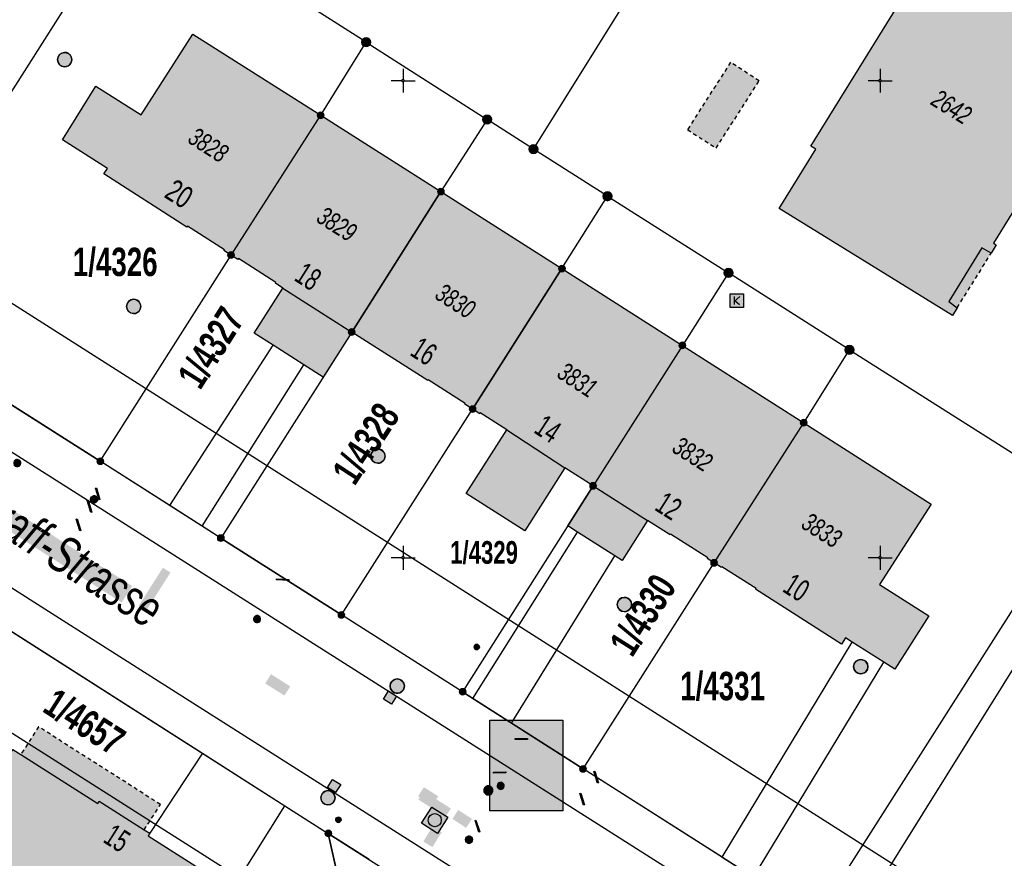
# Model space of a CAD drawing. Header units: metres. Extents: x 2695560 to 2696939, y 1260491 to 1262050.
# Tile 859 of 1005: x 2696231 to 2696282, y 1261659 to 1261703. Entities that reach past the tile are written whole.
import ezdxf

# ---------------------------------------------------------------- set-up
doc = ezdxf.new("R2010")
doc.units = ezdxf.units.M
doc.linetypes.add('AUSGEZOGEN', pattern=[0])
doc.linetypes.add('VERDECKT2_S2', pattern=[0.36, 0.2, -0.16])
for name, color, linetype in [('XR$1$AV_Flächen (EO)', 7, 'AUSGEZOGEN'), ('XR$1$AV_Gebäudeflächen (BB)', 7, 'AUSGEZOGEN'), ('XR$1$AV_Gebäudeflächen (EO)', 7, 'AUSGEZOGEN'), ('XR$1$AV_Grenzpunkte', 7, 'AUSGEZOGEN'), ('XR$1$AV_Grundstück-Nr.', 7, 'AUSGEZOGEN'), ('XR$1$AV_Haus-Nr.', 7, 'AUSGEZOGEN'), ('XR$1$AV_Koordinatennetzpunkte', 7, 'AUSGEZOGEN'), ('XR$1$AV_Linien (BB)', 7, 'AUSGEZOGEN'), ('XR$1$AV_Linien (EO)', 7, 'AUSGEZOGEN'), ('XR$1$AV_Strassennamen', 7, 'AUSGEZOGEN'), ('XR$1$AV_Versicherung-Nr.', 7, 'AUSGEZOGEN'), ('XR$1$AW_LK_Einlaufschacht alt', 24, 'AUSGEZOGEN'), ('XR$1$AW_LK_Schachtdeckel', 24, 'AUSGEZOGEN'), ('XR$1$EW_LK_Knoten', 1, 'AUSGEZOGEN'), ('XR$1$GA_LK_Absperrarmatur', 32, 'AUSGEZOGEN'), ('XR$1$GA_LK_Rohrleitungsteil', 32, 'AUSGEZOGEN'), ('XR$1$Liegenschaftsgrenzen', 7, 'AUSGEZOGEN'), ('XR$1$PFAV', 255, 'AUSGEZOGEN'), ('XR$1$PFAW', 255, 'AUSGEZOGEN'), ('XR$1$PFGA', 255, 'AUSGEZOGEN'), ('XR$1$PFWA', 255, 'AUSGEZOGEN'), ('XR$1$PFWFM', 255, 'AUSGEZOGEN'), ('XR$1$RAEW', 8, 'AUSGEZOGEN'), ('XR$1$RP_Abstandslinie', 7, 'AUSGEZOGEN'), ('XR$1$TV_LK_KNOTEN', 92, 'AUSGEZOGEN'), ('XR$1$WA_LK_Absperrarmatur', 171, 'AUSGEZOGEN'), ('XR$1$WA_LK_Rohrleitungsteil', 171, 'AUSGEZOGEN')]:
    doc.layers.add(name, color=color, linetype=linetype)
doc.styles.add('ARIAL', font='arial.ttf')

# ---------------------------------------------------------------- blocks, each defined once
blk = doc.blocks.new('BAV15')
at = {"layer": 'XR$1$PFAV', "transparency": 33554687}
blk.add_hatch(color=7, dxfattribs=at).paths.add_polyline_path([(0.5, 0), (0.49, 0.1), (0.46, 0.2), (0.41, 0.29), (0.34, 0.36), (0.26, 0.42), (0.17, 0.47), (0.08, 0.49), (-0.03, 0.5), (-0.13, 0.48), (-0.22, 0.45), (-0.31, 0.4), (-0.38, 0.33), (-0.44, 0.24), (-0.48, 0.15), (-0.5, 0.05), (-0.5, -0.05), (-0.48, -0.15), (-0.44, -0.24), (-0.38, -0.33), (-0.31, -0.4), (-0.22, -0.45), (-0.13, -0.48), (-0.03, -0.5), (0.08, -0.49), (0.17, -0.47), (0.26, -0.42), (0.34, -0.36), (0.41, -0.29), (0.46, -0.2), (0.49, -0.1)])
at = {"color": 7, "transparency": 33554687}
for start, end in [(90, 270), (270, 90)]:
    blk.add_arc((0, 0), 0.5, start, end, dxfattribs=at)
at = {"layer": 'XR$1$PFAV', "transparency": 33554687}
blk.add_circle((0, 0), 0.5, dxfattribs=at)
blk = doc.blocks.new('BAV2041')
at = {"color": 7, "transparency": 33554687}
for p, q in [((0, 0.5), (0, 0.05)), ((-0.05, 0), (-0.5, 0)), ((0.05, 0), (0.5, 0)), ((0, -0.05), (0, -0.5))]:
    blk.add_line(p, q, dxfattribs=at)
blk.add_circle((0, 0), 0.05, dxfattribs=at)
for start, end in [(90, 270), (270, 90)]:
    blk.add_arc((0, 0), 0.05, start, end, dxfattribs=at)
blk = doc.blocks.new('BAW2089')
at = {"layer": 'XR$1$PFAW', "transparency": 33554687}
blk.add_hatch(color=7, dxfattribs=at).paths.add_polyline_path([(-0.5, 0.5), (-0.5, -0.5), (0.5, -0.5), (0.5, 0.5)])
at = {"transparency": 33554687}
blk.add_lwpolyline([(-0.5, 0.5), (0.5, 0.5), (0.5, -0.5), (-0.5, -0.5), (-0.5, 0.5)], close=True, dxfattribs=at)
at = {"layer": 'XR$1$PFAW', "transparency": 33554687}
blk.add_lwpolyline([(-0.5, 0.5), (0.5, 0.5), (0.5, -0.5), (-0.5, -0.5), (-0.5, 0.5)], close=True, dxfattribs=at)
blk = doc.blocks.new('BAW2082')
at = {"layer": 'XR$1$PFAW', "transparency": 33554687}
blk.add_hatch(color=7, dxfattribs=at).paths.add_polyline_path([(0.509, -0.003), (0.499, 0.098), (0.469, 0.194), (0.42, 0.283), (0.354, 0.359), (0.274, 0.421), (0.183, 0.466), (0.085, 0.491), (-0.016, 0.496), (-0.116, 0.481), (-0.211, 0.446), (-0.297, 0.392), (-0.37, 0.323), (-0.428, 0.24), (-0.468, 0.147), (-0.488, 0.047), (-0.488, -0.054), (-0.468, -0.153), (-0.428, -0.246), (-0.37, -0.329), (-0.297, -0.398), (-0.211, -0.452), (-0.116, -0.487), (-0.016, -0.502), (0.085, -0.497), (0.183, -0.472), (0.274, -0.427), (0.354, -0.366), (0.42, -0.289), (0.469, -0.2), (0.499, -0.104)])
at = {"transparency": 33554687}
for start, end in [(91.19481, 268.80519), (268.80519, 91.19481)]:
    blk.add_arc((0.01, 0), 0.5, start, end, dxfattribs=at)
at = {"layer": 'XR$1$PFAW', "transparency": 33554687}
blk.add_circle((0.009, -0.003), 0.5, dxfattribs=at)
blk = doc.blocks.new('BAW2087')
at = {"lineweight": 25, "true_color": 0x000000, "transparency": 33554687}
h = blk.add_hatch(color=18, dxfattribs=at)
h.paths.add_polyline_path([(-0.5, 0.5), (-0.5, -0.5), (0.5, -0.5), (0.5, 0.5)])
h.paths.add_polyline_path([(0.337, -0.069), (0.316, -0.136), (0.282, -0.196), (0.237, -0.249), (0.182, -0.292), (0.119, -0.322), (0.052, -0.34), (-0.017, -0.343), (-0.086, -0.333), (-0.151, -0.309), (-0.21, -0.272), (-0.261, -0.224), (-0.301, -0.167), (-0.328, -0.103), (-0.342, -0.035), (-0.342, 0.035), (-0.328, 0.103), (-0.301, 0.167), (-0.261, 0.224), (-0.21, 0.272), (-0.151, 0.309), (-0.086, 0.333), (-0.017, 0.343), (0.052, 0.34), (0.119, 0.322), (0.182, 0.292), (0.237, 0.249), (0.282, 0.196), (0.316, 0.136), (0.337, 0.069), (0.344, 0)], flags=16)
at = {"layer": 'XR$1$PFAW', "lineweight": 25, "transparency": 33554687}
blk.add_hatch(color=7, dxfattribs=at).paths.add_polyline_path([(0.344, 0), (0.337, 0.069), (0.316, 0.136), (0.282, 0.196), (0.237, 0.249), (0.182, 0.292), (0.119, 0.322), (0.052, 0.34), (-0.017, 0.343), (-0.086, 0.333), (-0.151, 0.309), (-0.21, 0.272), (-0.261, 0.224), (-0.301, 0.167), (-0.328, 0.103), (-0.342, 0.035), (-0.342, -0.035), (-0.328, -0.103), (-0.301, -0.167), (-0.261, -0.224), (-0.21, -0.272), (-0.151, -0.309), (-0.086, -0.333), (-0.017, -0.343), (0.052, -0.34), (0.119, -0.322), (0.182, -0.292), (0.237, -0.249), (0.282, -0.196), (0.316, -0.136), (0.337, -0.069)])
at = {"lineweight": 25, "transparency": 33554687}
for p, q in [((-0.5, 0.5, 0.993), (0.5, 0.5, 0.993)), ((-0.5, -0.5, 0.993), (-0.5, 0.5, 0.993)), ((0.5, 0.5, 0.993), (0.5, -0.5, 0.993)), ((0.5, -0.5, 0.993), (-0.5, -0.5, 0.993))]:
    blk.add_line(p, q, dxfattribs=at)
blk.add_circle((0, 0), 0.344, dxfattribs=at)
at = {"layer": 'XR$1$PFAW', "lineweight": 25, "transparency": 33554687}
blk.add_line((-0.5, 0.5), (0.5, 0.5), dxfattribs=at)
at = {"layer": 'XR$1$PFAW', "color": 31, "lineweight": 25, "transparency": 33554687}
for p, q in [((-0.5, -0.5), (-0.5, 0.5)), ((0.5, 0.5), (0.5, -0.5)), ((0.5, -0.5), (-0.5, -0.5))]:
    blk.add_line(p, q, dxfattribs=at)
at = {"layer": 'XR$1$PFAW', "lineweight": 25, "transparency": 33554687}
blk.add_circle((0, 0), 0.344, dxfattribs=at)
blk = doc.blocks.new('BWA2013')
at = {"true_color": 0x000000, "transparency": 33554687}
blk.add_hatch(color=18, dxfattribs=at).paths.add_polyline_path([(-0.291, -0.409), (0.352, 0.357), (0.291, 0.409), (-0.352, -0.357)])
at = {"transparency": 33554687}
blk.add_lwpolyline([(-0.291, -0.409), (-0.352, -0.357), (0.291, 0.409), (0.352, 0.357), (-0.291, -0.409)], close=True, dxfattribs=at)
blk = doc.blocks.new('BWA965')
at = {"layer": 'XR$1$PFWA', "transparency": 33554687}
blk.add_hatch(color=7, dxfattribs=at).paths.add_polyline_path([(0, 0.5), (-0.05, 0.5), (-0.1, 0.49), (-0.15, 0.48), (-0.2, 0.46), (-0.24, 0.44), (-0.29, 0.41), (-0.33, 0.38), (-0.36, 0.34), (-0.4, 0.31), (-0.42, 0.26), (-0.45, 0.22), (-0.47, 0.17), (-0.48, 0.13), (-0.49, 0.08), (-0.5, 0.03), (-0.5, -0.03), (-0.49, -0.08), (-0.48, -0.13), (-0.47, -0.17), (-0.45, -0.22), (-0.42, -0.26), (-0.4, -0.31), (-0.36, -0.34), (-0.33, -0.38), (-0.29, -0.41), (-0.24, -0.44), (-0.2, -0.46), (-0.15, -0.48), (-0.1, -0.49), (-0.05, -0.5), (0, -0.5), (0.05, -0.5), (0.1, -0.49), (0.15, -0.48), (0.2, -0.46), (0.24, -0.44), (0.29, -0.41), (0.33, -0.38), (0.36, -0.34), (0.4, -0.31), (0.42, -0.26), (0.45, -0.22), (0.47, -0.17), (0.48, -0.13), (0.49, -0.08), (0.5, -0.03), (0.5, 0.03), (0.49, 0.08), (0.48, 0.13), (0.47, 0.17), (0.45, 0.22), (0.42, 0.26), (0.4, 0.31), (0.36, 0.34), (0.33, 0.38), (0.29, 0.41), (0.24, 0.44), (0.2, 0.46), (0.15, 0.48), (0.1, 0.49), (0.05, 0.5)])
at = {"transparency": 33554687}
blk.add_line((0, 0.5), (0, -0.5), dxfattribs=at)
for start, end in [(90, 270), (270, 90)]:
    blk.add_arc((0, 0), 0.5, start, end, dxfattribs=at)
blk = doc.blocks.new('BGA2013')
at = {"transparency": 33554687}
blk.add_hatch(color=36, dxfattribs=at).paths.add_polyline_path([(-0.291, -0.409), (0.352, 0.357), (0.291, 0.409), (-0.352, -0.357)])
at = {"color": 32, "transparency": 33554687}
blk.add_lwpolyline([(-0.291, -0.409), (-0.352, -0.357), (0.291, 0.409), (0.352, 0.357), (-0.291, -0.409)], close=True, dxfattribs=at)
blk = doc.blocks.new('BGA965')
at = {"layer": 'XR$1$PFGA', "transparency": 33554687}
blk.add_hatch(color=7, dxfattribs=at).paths.add_polyline_path([(0.5, 0), (0.49, 0.1), (0.46, 0.2), (0.41, 0.29), (0.34, 0.36), (0.26, 0.42), (0.17, 0.47), (0.08, 0.49), (-0.03, 0.5), (-0.13, 0.48), (-0.22, 0.45), (-0.31, 0.4), (-0.38, 0.33), (-0.44, 0.24), (-0.48, 0.15), (-0.5, 0.05), (-0.5, -0.05), (-0.48, -0.15), (-0.44, -0.24), (-0.38, -0.33), (-0.31, -0.4), (-0.22, -0.45), (-0.13, -0.48), (-0.03, -0.5), (0.08, -0.49), (0.17, -0.47), (0.26, -0.42), (0.34, -0.36), (0.41, -0.29), (0.46, -0.2), (0.49, -0.1)])
at = {"color": 32, "transparency": 33554687}
blk.add_line((0, 0.5), (0, -0.5), dxfattribs=at)
for start, end in [(90, 270), (270, 90)]:
    blk.add_arc((0, 0), 0.5, start, end, dxfattribs=at)
at = {"layer": 'XR$1$PFGA', "transparency": 33554687}
blk.add_circle((0, 0), 0.5, dxfattribs=at)
blk = doc.blocks.new('BEW957')
at = {"layer": 'XR$1$RAEW', "transparency": 33554687}
blk.add_hatch(color=1, dxfattribs=at).paths.add_polyline_path([(-0.5, 0), (-0.5, -0.05), (-0.49, -0.1), (-0.48, -0.15), (-0.46, -0.2), (-0.44, -0.24), (-0.41, -0.29), (-0.38, -0.33), (-0.34, -0.36), (-0.31, -0.4), (-0.26, -0.42), (-0.22, -0.45), (-0.17, -0.47), (-0.13, -0.48), (-0.08, -0.49), (-0.03, -0.5), (0.03, -0.5), (0.08, -0.49), (0.13, -0.48), (0.17, -0.47), (0.22, -0.45), (0.26, -0.42), (0.31, -0.4), (0.34, -0.36), (0.38, -0.33), (0.41, -0.29), (0.44, -0.24), (0.46, -0.2), (0.48, -0.15), (0.49, -0.1), (0.5, -0.05), (0.5, 0), (0.5, 0.05), (0.49, 0.1), (0.48, 0.15), (0.46, 0.2), (0.44, 0.24), (0.41, 0.29), (0.38, 0.33), (0.34, 0.36), (0.31, 0.4), (0.26, 0.42), (0.22, 0.45), (0.17, 0.47), (0.13, 0.48), (0.08, 0.49), (0.03, 0.5), (-0.03, 0.5), (-0.08, 0.49), (-0.13, 0.48), (-0.17, 0.47), (-0.22, 0.45), (-0.26, 0.42), (-0.31, 0.4), (-0.34, 0.36), (-0.38, 0.33), (-0.41, 0.29), (-0.44, 0.24), (-0.46, 0.2), (-0.48, 0.15), (-0.49, 0.1), (-0.5, 0.05)])
at = {"color": 1, "transparency": 33554687}
for start, end in [(90, 180), (180, 270), (0, 90), (270, 0)]:
    blk.add_arc((0, 0), 0.5, start, end, dxfattribs=at)
at = {"layer": 'XR$1$RAEW', "color": 1, "transparency": 33554687}
blk.add_circle((0, 0), 0.5, dxfattribs=at)
blk = doc.blocks.new('BTV1')
at = {"layer": 'XR$1$PFWFM', "transparency": 33554687}
blk.add_hatch(color=7, dxfattribs=at).paths.add_polyline_path([(-0.5, 0.5), (-0.5, -0.5), (0.5, -0.5), (0.5, 0.5)])
at = {"color": 92, "transparency": 33554687}
for p, q in [((-0.219, 0.321), (-0.219, -0.298)), ((-0.208, -0.05), (0.23, 0.31)), ((-0.159, 0.001), (0.192, -0.283))]:
    blk.add_line(p, q, dxfattribs=at)
blk.add_polyline3d([(-0.5, 0.5, 0.993), (0.5, 0.5, 0.993), (0.5, -0.5, 0.993), (-0.5, -0.5, 0.993)], close=True, dxfattribs=at)

msp = doc.modelspace()

# ---------------------------------------------------------------- hatches: boundary and pattern name
at = {"transparency": 33554687}
for points in [[(2696225.743, 1261680.351), (2696225.191, 1261679.484), (2696236.223, 1261672.463), (2696236.775, 1261673.33)], [(2696237.115, 1261672.293), (2696237.513, 1261672.041), (2696238.78, 1261674.039), (2696238.381, 1261674.292)], [(2696244.047, 1261668.71), (2696243.743, 1261668.228), (2696244.753, 1261667.592), (2696245.057, 1261668.074)], [(2696255.51, 1261666.303), (2696255.51, 1261661.555), (2696259.343, 1261661.555), (2696259.343, 1261666.303)], [(2696252.058, 1261662.792), (2696251.758, 1261662.32), (2696252.511, 1261661.841), (2696252.811, 1261662.313)], [(2696252.049, 1261662.578), (2696251.771, 1261662.139), (2696253.195, 1261661.236), (2696253.473, 1261661.675)], [(2696253.859, 1261661.597), (2696253.555, 1261661.128), (2696254.274, 1261660.662), (2696254.579, 1261661.131)], [(2696252.031, 1261659.945), (2696252.506, 1261659.65), (2696252.992, 1261660.433), (2696252.517, 1261660.728)]]:
    msp.add_hatch(color=7, dxfattribs=at).paths.add_polyline_path(points)
at = {"layer": 'XR$1$AV_Gebäudeflächen (BB)', "true_color": 0xd2d2d2, "transparency": 33554687}
for points in [[(2696270.682, 1261693.117), (2696279.761, 1261687.505), (2696280.014, 1261687.913), (2696279.571, 1261688.248), (2696281.307, 1261691.055), (2696281.792, 1261690.775), (2696282.058, 1261691.203), (2696281.914, 1261691.292), (2696287.431, 1261700.225), (2696287.575, 1261700.136), (2696287.827, 1261700.544), (2696287.364, 1261700.879), (2696289.124, 1261703.729), (2696289.628, 1261703.463), (2696289.884, 1261703.878), (2696280.827, 1261709.492), (2696279.127, 1261706.747), (2696278.859, 1261706.914), (2696272.334, 1261696.379), (2696272.6, 1261696.214)], [(2696246.655, 1261697.995), (2696239.945, 1261702.249), (2696237.247, 1261698.016), (2696234.875, 1261699.523), (2696233.12, 1261696.717), (2696235.471, 1261695.208), (2696235.288, 1261694.923), (2696239.638, 1261692.13), (2696239.673, 1261692.183), (2696241.603, 1261690.944), (2696241.584, 1261690.913), (2696241.955, 1261690.675)], [(2696248.28, 1261686.64), (2696252.95, 1261694), (2696246.655, 1261697.995), (2696241.955, 1261690.675), (2696242.311, 1261690.448), (2696242.338, 1261690.49), (2696244.303, 1261689.236), (2696244.277, 1261689.194), (2696244.666, 1261688.945), (2696243.16, 1261686.585), (2696244.154, 1261685.951), (2696245.762, 1261684.925), (2696246.779, 1261684.276)], [(2696252.95, 1261694), (2696248.28, 1261686.64), (2696252.266, 1261684.096), (2696252.293, 1261684.138), (2696254.231, 1261682.901), (2696254.204, 1261682.859), (2696254.61, 1261682.6), (2696259.295, 1261689.96)], [(2696259.295, 1261689.96), (2696254.61, 1261682.6), (2696254.989, 1261682.359), (2696255.016, 1261682.401), (2696256.406, 1261681.516), (2696254.281, 1261678.175), (2696257.357, 1261676.219), (2696259.455, 1261679.518), (2696260.93, 1261678.58), (2696265.61, 1261685.94)], [(2696271.965, 1261681.89), (2696265.61, 1261685.94), (2696260.93, 1261678.58), (2696259.602, 1261676.485), (2696260.115, 1261676.159), (2696262.065, 1261674.918), (2696262.444, 1261674.677), (2696263.775, 1261676.769), (2696264.963, 1261676.013), (2696264.99, 1261676.055), (2696266.94, 1261674.814), (2696266.914, 1261674.772), (2696267.27, 1261674.545)], [(2696271.965, 1261681.89), (2696267.27, 1261674.545), (2696267.65, 1261674.302), (2696267.677, 1261674.344), (2696269.469, 1261673.201), (2696269.442, 1261673.158), (2696273.947, 1261670.283), (2696274.16, 1261670.616), (2696274.5, 1261670.398), (2696276.158, 1261669.341), (2696276.743, 1261668.967), (2696278.529, 1261671.763), (2696275.946, 1261673.412), (2696278.638, 1261677.627)], [(2696242.027, 1261657.437), (2696237.614, 1261660.248), (2696237.694, 1261660.375), (2696237.407, 1261660.557), (2696235.05, 1261662.059), (2696234.969, 1261661.932), (2696230.935, 1261664.502), (2696230.522, 1261664.765), (2696230.388, 1261664.554), (2696224.679, 1261655.571), (2696224.983, 1261655.377), (2696228.271, 1261653.281), (2696236.092, 1261648.296), (2696236.185, 1261648.237), (2696237.938, 1261650.997)]]:
    msp.add_hatch(color=254, dxfattribs=at).paths.add_polyline_path(points)
at = {"layer": 'XR$1$AV_Gebäudeflächen (EO)', "true_color": 0xebebeb, "transparency": 33554687}
for points in [[(2696265.874, 1261697.244), (2696267.38, 1261696.281), (2696269.63, 1261699.802), (2696268.128, 1261700.771)], [(2696280.014, 1261687.913), (2696281.792, 1261690.775), (2696281.307, 1261691.055), (2696279.571, 1261688.248)], [(2696230.935, 1261664.502), (2696234.969, 1261661.932), (2696235.05, 1261662.059), (2696237.407, 1261660.557), (2696238.254, 1261661.886), (2696231.862, 1261665.957)]]:
    msp.add_hatch(color=7, dxfattribs=at).paths.add_polyline_path(points)

# ---------------------------------------------------------------- linework, layer by layer
at = {"color": 24, "lineweight": -3, "transparency": 33554687}
msp.add_lwpolyline([(2696255.51, 1261666.303), (2696259.343, 1261666.303), (2696259.343, 1261661.555), (2696255.51, 1261661.555), (2696255.51, 1261666.303)], close=True, dxfattribs=at)
at = {"layer": 'XR$1$AV_Flächen (EO)', "color": 7, "linetype": 'VERDECKT2_S2', "transparency": 33554687}
msp.add_line((2696280.014, 1261687.913), (2696281.792, 1261690.775), dxfattribs=at)
msp.add_lwpolyline([(2696265.874, 1261697.244), (2696267.38, 1261696.281), (2696269.63, 1261699.802), (2696268.128, 1261700.771), (2696265.874, 1261697.244)], close=True, dxfattribs=at)
at = {"layer": 'XR$1$AV_Flächen (EO)', "color": 7, "linetype": 'AUSGEZOGEN', "transparency": 33554687}
for points in [[(2696281.792, 1261690.775), (2696281.307, 1261691.055), (2696279.571, 1261688.248), (2696280.014, 1261687.913)], [(2696230.935, 1261664.502), (2696234.969, 1261661.932), (2696235.05, 1261662.059), (2696237.407, 1261660.557)]]:
    msp.add_lwpolyline(points, dxfattribs=at)
at = {"layer": 'XR$1$AV_Flächen (EO)', "color": 7, "linetype": 'VERDECKT2_S2', "transparency": 33554687}
msp.add_lwpolyline([(2696237.407, 1261660.557), (2696238.254, 1261661.886), (2696231.862, 1261665.957), (2696230.935, 1261664.502)], dxfattribs=at)
at = {"layer": 'XR$1$AV_Linien (BB)', "color": 7, "linetype": 'AUSGEZOGEN', "transparency": 33554687}
for p, q in [((2696241.955, 1261690.675), (2696246.655, 1261697.995)), ((2696246.655, 1261697.995), (2696252.95, 1261694)), ((2696248.28, 1261686.64), (2696252.95, 1261694)), ((2696252.95, 1261694), (2696259.295, 1261689.96)), ((2696259.295, 1261689.96), (2696254.61, 1261682.6)), ((2696259.295, 1261689.96), (2696265.61, 1261685.94)), ((2696238.746, 1261677.545), (2696244.154, 1261685.951)), ((2696245.762, 1261684.925), (2696244.154, 1261685.951)), ((2696265.61, 1261685.94), (2696260.93, 1261678.58)), ((2696265.61, 1261685.94), (2696271.965, 1261681.89)), ((2696240.443, 1261676.463), (2696245.762, 1261684.925)), ((2696267.27, 1261674.545), (2696271.965, 1261681.89)), ((2696240.443, 1261676.463), (2696238.746, 1261677.545)), ((2696254.633, 1261667.442), (2696260.115, 1261676.159)), ((2696262.065, 1261674.918), (2696260.115, 1261676.159)), ((2696256.645, 1261666.154), (2696262.065, 1261674.918)), ((2696267.684, 1261659.126), (2696274.5, 1261670.398)), ((2696276.158, 1261669.341), (2696274.5, 1261670.398)), ((2696269.327, 1261658.083), (2696276.158, 1261669.341)), ((2696256.645, 1261666.154), (2696254.633, 1261667.442)), ((2696240.467, 1261664.566), (2696237.694, 1261660.375)), ((2696240.467, 1261664.566), (2696244.781, 1261661.816)), ((2696242.027, 1261657.437), (2696244.781, 1261661.816)), ((2696244.781, 1261661.816), (2696247.05, 1261660.37)), ((2696247.05, 1261660.37), (2696247.81, 1261656.93)), ((2696249.186, 1261659.003), (2696247.05, 1261660.37)), ((2696267.684, 1261659.126), (2696269.327, 1261658.083))]:
    msp.add_line(p, q, dxfattribs=at)
msp.add_lwpolyline([(2696270.682, 1261693.117), (2696272.6, 1261696.214), (2696272.334, 1261696.379), (2696278.859, 1261706.914), (2696279.127, 1261706.747), (2696280.827, 1261709.492), (2696289.884, 1261703.878), (2696289.628, 1261703.463), (2696289.124, 1261703.729), (2696287.364, 1261700.879), (2696287.827, 1261700.544), (2696287.575, 1261700.136), (2696287.431, 1261700.225), (2696281.914, 1261691.292), (2696282.058, 1261691.203), (2696281.792, 1261690.775), (2696281.307, 1261691.055), (2696279.571, 1261688.248), (2696280.014, 1261687.913), (2696279.761, 1261687.505), (2696270.682, 1261693.117)], close=True, dxfattribs=at)
for points in [[(2696194.294, 1261703.288), (2696237.326, 1261675.988), (2696299.065, 1261636.824), (2696332.503, 1261615.619)], [(2696241.955, 1261690.675), (2696241.584, 1261690.913), (2696241.603, 1261690.944), (2696239.673, 1261692.183), (2696239.638, 1261692.13), (2696235.288, 1261694.923), (2696235.471, 1261695.208), (2696233.12, 1261696.717), (2696234.875, 1261699.523), (2696237.247, 1261698.016), (2696239.945, 1261702.249), (2696246.655, 1261697.995)], [(2696244.154, 1261685.951), (2696243.16, 1261686.585), (2696244.666, 1261688.945), (2696244.277, 1261689.194), (2696244.303, 1261689.236), (2696242.338, 1261690.49), (2696242.311, 1261690.448), (2696241.955, 1261690.675)], [(2696204.446, 1261689.801), (2696234.313, 1261670.786), (2696295.887, 1261631.72), (2696326.297, 1261612.399), (2696327.001, 1261611.951)], [(2696248.28, 1261686.64), (2696246.779, 1261684.276), (2696245.762, 1261684.925)], [(2696254.61, 1261682.6), (2696254.204, 1261682.859), (2696254.231, 1261682.901), (2696252.293, 1261684.138), (2696252.266, 1261684.096), (2696248.28, 1261686.64)], [(2696238.746, 1261677.545), (2696235.1, 1261679.87), (2696227.359, 1261684.774)], [(2696260.93, 1261678.58), (2696259.455, 1261679.518), (2696257.357, 1261676.219), (2696254.281, 1261678.175), (2696256.406, 1261681.516), (2696255.016, 1261682.401), (2696254.989, 1261682.359), (2696254.61, 1261682.6)], [(2696271.965, 1261681.89), (2696278.638, 1261677.627), (2696275.946, 1261673.412), (2696278.529, 1261671.763), (2696276.743, 1261668.967), (2696276.158, 1261669.341)], [(2696217.458, 1261679.222), (2696228.65, 1261672.1), (2696240.467, 1261664.566)], [(2696305.757, 1261663.812), (2696307.607, 1261666.795), (2696296.226, 1261673.84), (2696288.594, 1261678.563), (2696288.263, 1261678.024), (2696287.139, 1261678.747), (2696285.593, 1261676.318), (2696284.419, 1261674.475), (2696286.512, 1261673.142), (2696284.927, 1261670.654), (2696284.254, 1261671.112), (2696280.652, 1261665.345), (2696275.729, 1261657.451), (2696279.916, 1261654.829)], [(2696260.115, 1261676.159), (2696259.602, 1261676.485), (2696260.93, 1261678.58)], [(2696267.27, 1261674.545), (2696266.914, 1261674.772), (2696266.94, 1261674.814), (2696264.99, 1261676.055), (2696264.963, 1261676.013), (2696263.775, 1261676.769), (2696262.444, 1261674.677), (2696262.065, 1261674.918)], [(2696254.633, 1261667.442), (2696254.09, 1261667.79), (2696247.74, 1261671.82), (2696241.42, 1261675.84), (2696240.443, 1261676.463)], [(2696274.5, 1261670.398), (2696274.16, 1261670.616), (2696273.947, 1261670.283), (2696269.442, 1261673.158), (2696269.469, 1261673.201), (2696267.677, 1261674.344), (2696267.65, 1261674.302), (2696267.27, 1261674.545)], [(2696267.684, 1261659.126), (2696260.4, 1261663.75), (2696256.645, 1261666.154)], [(2696237.938, 1261650.997), (2696236.185, 1261648.237), (2696236.092, 1261648.296), (2696228.271, 1261653.281), (2696224.983, 1261655.377), (2696224.679, 1261655.571), (2696230.388, 1261664.554), (2696230.522, 1261664.765), (2696230.935, 1261664.502), (2696234.969, 1261661.932), (2696235.05, 1261662.059), (2696237.407, 1261660.557), (2696237.694, 1261660.375)], [(2696237.694, 1261660.375), (2696237.614, 1261660.248), (2696242.027, 1261657.437)]]:
    msp.add_lwpolyline(points, dxfattribs=at)
at = {"layer": 'XR$1$AV_Linien (EO)', "color": 7, "linetype": 'AUSGEZOGEN', "transparency": 33554687}
for p, q in [((2696244.666, 1261688.945), (2696248.28, 1261686.64)), ((2696256.406, 1261681.516), (2696259.455, 1261679.518)), ((2696260.93, 1261678.58), (2696263.775, 1261676.769))]:
    msp.add_line(p, q, dxfattribs=at)
at = {"layer": 'XR$1$Liegenschaftsgrenzen', "color": 7, "linetype": 'AUSGEZOGEN', "transparency": 33554687}
for p, q in [((2696257.81, 1261696.22), (2696272.77, 1261720.21)), ((2696236.96, 1261709.52), (2696223.01, 1261687.53)), ((2696249.04, 1261701.82), (2696236.96, 1261709.52)), ((2696249.04, 1261701.82), (2696255.37, 1261697.78)), ((2696257.81, 1261696.22), (2696255.37, 1261697.78)), ((2696261.68, 1261693.75), (2696257.81, 1261696.22)), ((2696261.68, 1261693.75), (2696268.03, 1261689.74)), ((2696274.36, 1261685.7), (2696268.03, 1261689.74)), ((2696223.01, 1261687.53), (2696235.1, 1261679.87)), ((2696274.36, 1261685.7), (2696283.23, 1261680.1)), ((2696241.42, 1261675.84), (2696235.1, 1261679.87)), ((2696286.6, 1261677.9), (2696272.64, 1261655.98)), ((2696241.42, 1261675.84), (2696247.74, 1261671.82)), ((2696228.65, 1261672.1), (2696247.05, 1261660.37)), ((2696254.09, 1261667.79), (2696247.74, 1261671.82)), ((2696254.09, 1261667.79), (2696260.4, 1261663.75)), ((2696272.64, 1261655.98), (2696260.4, 1261663.75)), ((2696247.05, 1261660.37), (2696255.47, 1261655.01))]:
    msp.add_line(p, q, dxfattribs=at)
for points in [[(2696235.1, 1261679.87), (2696241.955, 1261690.675), (2696246.655, 1261697.995), (2696249.04, 1261701.82)], [(2696255.37, 1261697.78), (2696252.95, 1261694), (2696248.28, 1261686.64), (2696241.42, 1261675.84)], [(2696247.74, 1261671.82), (2696254.61, 1261682.6), (2696259.295, 1261689.96), (2696261.68, 1261693.75)], [(2696268.03, 1261689.74), (2696265.61, 1261685.94), (2696260.93, 1261678.58), (2696254.09, 1261667.79)], [(2696260.4, 1261663.75), (2696267.27, 1261674.545), (2696271.965, 1261681.89), (2696274.36, 1261685.7)], [(2696237.67, 1261640.96), (2696247.81, 1261656.93), (2696247.05, 1261660.37)]]:
    msp.add_lwpolyline(points, dxfattribs=at)
at = {"layer": 'XR$1$RP_Abstandslinie', "color": 7, "linetype": 'AUSGEZOGEN', "transparency": 33554687}
for points in [[(2696219.716, 1261694.975), (2696257.36, 1261671.03), (2696294.48, 1261647.42), (2696339.46, 1261618.82), (2696341.633, 1261619.268)], [(2696314.61, 1261612.1), (2696284.29, 1261631.39), (2696247.16, 1261655), (2696209.87, 1261678.71)]]:
    msp.add_lwpolyline(points, dxfattribs=at)

# ---------------------------------------------------------------- block references
at = {"layer": 'XR$1$AV_Grenzpunkte', "color": 7, "linetype": 'AUSGEZOGEN', "lineweight": -3, "transparency": 33554687}
for p, xscale, yscale in [((2696249.04, 1261701.82), 0.4549999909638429, 0.4549999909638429), ((2696246.655, 1261697.995), 0.3249999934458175, 0.3249999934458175), ((2696255.37, 1261697.78), 0.4549999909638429, 0.4549999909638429), ((2696257.81, 1261696.22), 0.4549999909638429, 0.4549999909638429), ((2696252.95, 1261694), 0.3249999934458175, 0.3249999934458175), ((2696261.68, 1261693.75), 0.4549999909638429, 0.4549999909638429), ((2696241.955, 1261690.675), 0.3249999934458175, 0.3249999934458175), ((2696259.295, 1261689.96), 0.3249999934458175, 0.3249999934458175), ((2696268.03, 1261689.74), 0.4549999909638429, 0.4549999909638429), ((2696248.28, 1261686.64), 0.3249999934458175, 0.3249999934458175), ((2696265.61, 1261685.94), 0.3249999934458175, 0.3249999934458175), ((2696274.36, 1261685.7), 0.4549999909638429, 0.4549999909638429), ((2696254.61, 1261682.6), 0.3249999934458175, 0.3249999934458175), ((2696271.965, 1261681.89), 0.3249999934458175, 0.3249999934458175), ((2696235.1, 1261679.87), 0.3249999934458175, 0.3249999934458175), ((2696260.93, 1261678.58), 0.3249999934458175, 0.3249999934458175), ((2696241.42, 1261675.84), 0.3249999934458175, 0.3249999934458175), ((2696267.27, 1261674.545), 0.3249999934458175, 0.3249999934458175), ((2696247.74, 1261671.82), 0.3249999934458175, 0.3249999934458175), ((2696254.09, 1261667.79), 0.3249999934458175, 0.3249999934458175), ((2696260.4, 1261663.75), 0.3249999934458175, 0.3249999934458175), ((2696247.05, 1261660.37), 0.3249999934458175, 0.3249999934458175)]:
    msp.add_blockref('BAV15', p, dxfattribs=dict(at, xscale=xscale, yscale=yscale))
at = {"layer": 'XR$1$AV_Koordinatennetzpunkte', "color": 7, "linetype": 'AUSGEZOGEN', "lineweight": -3, "transparency": 33554687, "xscale": 1.25, "yscale": 1.25}
for p in [(2696250.97, 1261699.81), (2696275.97, 1261699.81), (2696250.97, 1261674.81), (2696275.97, 1261674.81)]:
    msp.add_blockref('BAV2041', p, dxfattribs=at)
at = {"layer": 'XR$1$AW_LK_Einlaufschacht alt', "color": 24, "linetype": 'AUSGEZOGEN', "lineweight": -3, "transparency": 33554687, "xscale": 0.5000000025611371, "yscale": 0.5000000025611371}
for p, rotation in [((2696250.288, 1261667.486), 147.600692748), ((2696247.355, 1261662.856), 327.482177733)]:
    msp.add_blockref('BAW2089', p, dxfattribs=dict(at, rotation=rotation))
at = {"layer": 'XR$1$AW_LK_Schachtdeckel', "color": 24, "linetype": 'AUSGEZOGEN', "lineweight": -3, "transparency": 33554687, "xscale": 0.7499999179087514, "yscale": 0.7499999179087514}
for p in [(2696233.226, 1261700.916), (2696236.845, 1261687.982), (2696249.641, 1261680.138), (2696262.563, 1261672.363), (2696274.949, 1261669.108)]:
    msp.add_blockref('BAW2082', p, dxfattribs=at)
at = {"layer": 'XR$1$AW_LK_Schachtdeckel', "color": 24, "linetype": 'AUSGEZOGEN', "lineweight": -3, "transparency": 33554687, "yscale": 0.7499999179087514}
for p, xscale, rotation in [((2696250.67, 1261668.089), 0.7499999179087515, 215.436294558), ((2696247.03, 1261662.228), 0.7499999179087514, 87.340484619)]:
    msp.add_blockref('BAW2082', p, dxfattribs=dict(at, xscale=xscale, rotation=rotation))
at = {"layer": 'XR$1$AW_LK_Schachtdeckel', "color": 24, "linetype": 'AUSGEZOGEN', "lineweight": -3, "transparency": 33554687, "rotation": 147.3704376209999}
msp.add_blockref('BAW2087', (2696252.63, 1261661.06), dxfattribs=at)
at = {"layer": 'XR$1$EW_LK_Knoten', "color": 1, "linetype": 'AUSGEZOGEN', "lineweight": -3, "transparency": 33554687, "xscale": 0.2749999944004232, "yscale": 0.2749999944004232}
for p in [(2696254.833, 1261670.136), (2696247.58, 1261661.083)]:
    msp.add_blockref('BEW957', p, dxfattribs=at)
at = {"layer": 'XR$1$GA_LK_Absperrarmatur', "color": 32, "linetype": 'AUSGEZOGEN', "lineweight": -3, "transparency": 33554687, "xscale": 0.3749999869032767, "yscale": 0.3749999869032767}
for p, rotation in [((2696234.779, 1261677.874), 56.91240000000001), ((2696254.423, 1261660.042), 237.8952)]:
    msp.add_blockref('BGA965', p, dxfattribs=dict(at, rotation=rotation))
at = {"layer": 'XR$1$GA_LK_Rohrleitungsteil', "color": 32, "linetype": 'AUSGEZOGEN', "lineweight": -3, "transparency": 33554687}
for p, xscale, yscale, rotation in [((2696234.967, 1261678.163), 0.6499999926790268, 0.6499999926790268, 56.91240000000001), ((2696234.539, 1261677.505), 0.6499999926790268, 0.6499999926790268, 58.00230000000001), ((2696233.957, 1261676.534), 0.6499999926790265, 0.6499999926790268, 57.61980000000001), ((2696261.093, 1261663.318), 0.6499999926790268, 0.6499999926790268, 57.40559999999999), ((2696260.355, 1261662.164), 0.6499999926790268, 0.6499999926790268, 57.40559999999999), ((2696254.864, 1261660.745), 0.649999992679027, 0.649999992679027, 237.8952)]:
    msp.add_blockref('BGA2013', p, dxfattribs=dict(at, xscale=xscale, yscale=yscale, rotation=rotation))
at = {"layer": 'XR$1$TV_LK_KNOTEN', "color": 92, "linetype": 'AUSGEZOGEN', "lineweight": -3, "transparency": 33554687, "xscale": 0.7000000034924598, "yscale": 0.7000000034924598}
msp.add_blockref('BTV1', (2696268.466, 1261688.283), dxfattribs=at)
at = {"layer": 'XR$1$WA_LK_Absperrarmatur', "color": 171, "linetype": 'AUSGEZOGEN', "lineweight": -3, "transparency": 33554687}
for p, xscale, yscale, rotation in [((2696230.749, 1261679.773), 0.3749999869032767, 0.3749999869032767, 57.356933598), ((2696243.321, 1261671.599), 0.3749999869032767, 0.3749999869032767, 56.961914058), ((2696255.438, 1261662.624), 0.475528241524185, 0.475528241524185, 237.829147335), ((2696256.084, 1261662.861), 0.3749999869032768, 0.3749999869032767, 59.47656249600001)]:
    msp.add_blockref('BWA965', p, dxfattribs=dict(at, xscale=xscale, yscale=yscale, rotation=rotation))
at = {"layer": 'XR$1$WA_LK_Rohrleitungsteil', "color": 171, "linetype": 'AUSGEZOGEN', "lineweight": -3, "transparency": 33554687}
for p, xscale, yscale, rotation in [((2696244.664, 1261673.664), 0.6499999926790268, 0.6499999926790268, 127.358139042), ((2696257.166, 1261665.313), 0.6499999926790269, 0.6499999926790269, 129.479812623), ((2696256.035, 1261663.56), 0.6499999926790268, 0.6499999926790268, 131.686126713)]:
    msp.add_blockref('BWA2013', p, dxfattribs=dict(at, xscale=xscale, yscale=yscale, rotation=rotation))

# ---------------------------------------------------------------- texts
at = {"layer": 'XR$1$AV_Grundstück-Nr.', "color": 7, "transparency": 33554687, "attachment_point": 5, "style": 'ARIAL'}
for s, insert, char_height, width in [('\\A1;{\\fArial|i0|b1;\\H1.484908;\\W0.700000;\\C7;1/4326}\\P', (2696235.884, 1261690.294), 1.48491, 4.98214), ('\\A1;{\\fArial|i0|b1;\\H1.187926;\\W0.700000;\\C7;1/4329}\\P', (2696255.215, 1261675.075), 1.18793, 3.98571), ('\\A1;{\\fArial|i0|b1;\\H1.484908;\\W0.700000;\\C7;1/4331}\\P', (2696267.714, 1261668.071), 1.48491, 4.97324)]:
    msp.add_mtext(s, dxfattribs=dict(at, insert=insert, char_height=char_height, width=width))
at = {"layer": 'XR$1$AV_Grundstück-Nr.', "color": 7, "transparency": 33554687, "char_height": 1.48491, "width": 4.98214, "attachment_point": 5, "style": 'ARIAL'}
for s, insert, rotation in [('\\A1;{\\fArial|i0|b1;\\H1.484908;\\W0.700000;\\C7;1/4327}\\P', (2696240.913, 1261685.816), 57.7188), ('\\A1;{\\fArial|i0|b1;\\H1.484908;\\W0.700000;\\C7;1/4328}\\P', (2696249.035, 1261680.788), 57.033), ('\\A1;{\\fArial|i0|b1;\\H1.484908;\\W0.700000;\\C7;1/4330}\\P', (2696263.552, 1261671.809), 57.699), ('\\A1;{\\fArial|i0|b1;\\H1.484908;\\W0.700000;\\C7;1/4657}\\P', (2696234.268, 1261666.2), 327.483)]:
    msp.add_mtext(s, dxfattribs=dict(at, insert=insert, rotation=rotation))
at = {"layer": 'XR$1$AV_Haus-Nr.', "color": 7, "transparency": 33554687, "char_height": 1.1621, "style": 'ARIAL'}
for s, insert, width, attachment_point, rotation in [('\\W0.70;20', (2696238.919, 1261693.381), 1.68109, 8, 327.2958), ('\\W0.64;18', (2696245.683, 1261689.052), 1.59081, 8, 327.465), ('\\W0.64;16', (2696251.749, 1261685.134), 1.59081, 8, 327.4524), ('\\W0.64;14', (2696258.248, 1261681.085), 1.59081, 8, 326.7558), ('\\W0.64;12', (2696264.581, 1261677.039), 1.59081, 8, 327.5253), ('\\W0.64;10', (2696271.274, 1261672.754), 1.59081, 8, 327.4515), ('\\W0.64;15', (2696236.3, 1261660.616), 1.59081, 2, 327.5055)]:
    msp.add_mtext(s, dxfattribs=dict(at, insert=insert, width=width, attachment_point=attachment_point, rotation=rotation))
at = {"layer": 'XR$1$AV_Strassennamen', "color": 7, "transparency": 33554687, "insert": (2696230.978, 1261676.399), "char_height": 1.93684, "width": 17.55869, "attachment_point": 5, "rotation": 327.5271, "style": 'ARIAL'}
msp.add_mtext('\\A1;{\\fArial|i1|b0;\\H1.936838;\\W0.700000;\\C7;Anton-Graff-Strasse}\\P', dxfattribs=at)
at = {"layer": 'XR$1$AV_Versicherung-Nr.', "color": 7, "transparency": 33554687, "char_height": 0.96842, "attachment_point": 5, "style": 'ARIAL'}
for s, insert, width, rotation in [('\\A1;{\\fArial|i1|b0;\\H0.968418;\\W0.700000;\\C7;2642}\\P', (2696279.721, 1261698.434), 2.46457, 328.2624), ('\\A1;{\\fArial|i1|b0;\\H0.968418;\\W0.700000;\\C7;3828}\\P', (2696240.764, 1261696.442), 2.46457, 327.2958), ('\\A1;{\\fArial|i1|b0;\\H0.968418;\\W0.700000;\\C7;3829}\\P', (2696247.502, 1261692.295), 2.46457, 327.465), ('\\A1;{\\fArial|i1|b0;\\H0.968418;\\W0.700000;\\C7;3830}\\P', (2696253.714, 1261688.27), 2.46457, 327.4524), ('\\A1;{\\fArial|i1|b0;\\H0.968418;\\W0.700000;\\C7;3831}\\P', (2696260.109, 1261684.129), 2.45636, 326.7558), ('\\A1;{\\fArial|i1|b0;\\H0.968418;\\W0.700000;\\C7;3832}\\P', (2696266.138, 1261680.241), 2.46457, 327.5253), ('\\A1;{\\fArial|i1|b0;\\H0.968418;\\W0.700000;\\C7;3833}\\P', (2696272.911, 1261676.255), 2.46457, 327.4515)]:
    msp.add_mtext(s, dxfattribs=dict(at, insert=insert, width=width, rotation=rotation))

doc.saveas('drawing.dxf')
